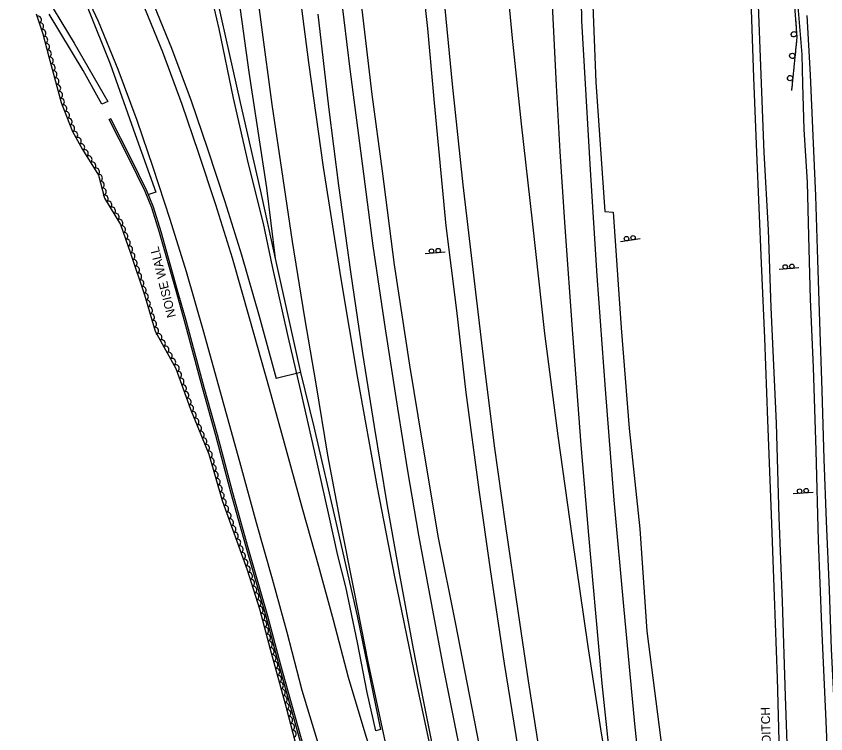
# Model space of a CAD drawing. Extents: x 1722896 to 1754269, y 648279 to 666297.
# Drawn here: x 1753418.1 to 1753873.4, y 652392.2 to 652795.6 of the extents above; entities that cross this region are included whole.
import ezdxf

# ---------------------------------------------------------------- set-up
doc = ezdxf.new("R2010")
doc.units = 0
for name, color, linetype in [('DESIGN - CENTERLINE - Proposed', 7, 'Continuous'), ('DESIGN - PUBLIC HEARING - Shapes', 7, 'Continuous'), ('DESIGN - SCRATCH - User 1', 7, 'Continuous'), ('SURVEY - CENTERLINE - Preliminary Text', 7, 'Continuous'), ('SURVEY - CONTOURS - Intermediate with optional Text', 7, 'Continuous'), ('SURVEY - VEGETATION - Features with Text', 7, 'Continuous')]:
    doc.layers.add(name, color=color, linetype=linetype)

msp = doc.modelspace()

# ---------------------------------------------------------------- linework, layer by layer
at = {"layer": 'DESIGN - CENTERLINE - Proposed'}
for points in [[(1753431.31, 652812.47), (1753450.62, 652780.45), (1753469.62, 652747.68), (1753466.28, 652746.13), (1753455.69, 652764.94), (1753436.65, 652796.75)], [(1753853.9, 652158.51), (1753852.47, 652228.53), (1753851.34, 652270.42), (1753849.97, 652313.61), (1753847.29, 652381.16), (1753846.22, 652423.48), (1753844.56, 652469.44), (1753842.65, 652520.35), (1753840.77, 652568.53), (1753839.05, 652614.6), (1753837.25, 652656.68), (1753834.68, 652718.93), (1753832.94, 652761.06), (1753831.4, 652804.78)], [(1753835.22, 652806.6), (1753838.6, 652718.93), (1753840.96, 652675.46), (1753842.54, 652631.85), (1753845.52, 652566.77), (1753846.91, 652513.67), (1753848.8, 652466.46), (1753850.48, 652413.32), (1753852.17, 652365.25), (1753853.77, 652317.19), (1753855.18, 652280.54), (1753856.65, 652242.4), (1753858.18, 652177.8), (1753859.23, 652130.56), (1753859.07, 652089.6), (1753859.53, 652078.11), (1753862.72, 652064.1)]]:
    msp.add_lwpolyline(points, dxfattribs=at)
at = {"layer": 'DESIGN - PUBLIC HEARING - Shapes'}
for p, q in [((1753768.97, 652670.36), (1753757.89, 652668.74)), ((1753659.29, 652662.87), (1753648.13, 652662)), ((1753858.24, 652654.08), (1753847.08, 652653.07)), ((1753866.28, 652527.89), (1753855.11, 652527.06))]:
    msp.add_line(p, q, dxfattribs=at)
for centre in [(1753765.01, 652671.02), (1753761.3, 652670.48), (1753651.65, 652663.51), (1753655.39, 652663.8), (1753850.58, 652654.62), (1753854.32, 652654.95), (1753858.64, 652528.55), (1753862.38, 652528.83)]:
    msp.add_circle(centre, 1.25, dxfattribs=at)
at = {"layer": 'DESIGN - SCRATCH - User 1'}
for points in [[(1753815.31, 653037.58), (1753822.85, 653015.36), (1753829.47, 652990.49), (1753833.45, 652972.56), (1753838.21, 652945.83), (1753842.65, 652918.9), (1753847.82, 652884.74), (1753851.27, 652854.72), (1753854.51, 652819.55), (1753856.17, 652796.12), (1753857.13, 652783.76), (1753854.1, 652753.78)], [(1753510.45, 652885.96), (1753512.9, 652886.36), (1753523.7, 652838.2), (1753535.81, 652783.79), (1753543.99, 652747.05), (1753555.24, 652697.99), (1753563.75, 652659.33)], [(1753620.28, 652393.77), (1753615.5, 652415.29), (1753609.98, 652443.47), (1753603.48, 652474.73), (1753599.01, 652492.46), (1753594.05, 652514.44), (1753585.82, 652551.21), (1753578.08, 652585.01), (1753571.07, 652615.57), (1753562.16, 652654.89), (1753557.2, 652678.98), (1753548.7, 652712.56), (1753540.35, 652749.38), (1753532.22, 652788.45), (1753524.29, 652822.29), (1753516.57, 652859.36), (1753510.45, 652885.96)], [(1753856.33, 652794.06), (1753856.51, 652791.72)], [(1753856.51, 652791.72), (1753856.69, 652789.37)], [(1753856.82, 652787.78), (1753857.13, 652783.76), (1753857.07, 652783.19)], [(1753856.91, 652781.6), (1753856.67, 652779.26)], [(1753856.67, 652779.26), (1753856.44, 652776.93)], [(1753856.28, 652775.33), (1753855.81, 652770.76)], [(1753855.65, 652769.17), (1753855.42, 652766.83)], [(1753855.42, 652766.83), (1753855.18, 652764.49)], [(1753855.02, 652762.9), (1753854.56, 652758.32)], [(1753854.16, 652754.39), (1753854.1, 652753.78)], [(1753854.4, 652756.73), (1753854.16, 652754.39)], [(1753471.26, 652737.91), (1753470.39, 652737.48), (1753471.26, 652737.91)], [(1753645.01, 652150.86), (1753639.29, 652171.9), (1753625.61, 652221.43), (1753611.7, 652270.26), (1753600.52, 652309.55), (1753591.59, 652340.99), (1753578.54, 652385.6), (1753566.02, 652430.53), (1753558.64, 652458.04), (1753547.6, 652496.5), (1753538.93, 652527.31), (1753530.3, 652559.89), (1753522.89, 652586.56), (1753512.74, 652624.22), (1753507.97, 652641.18), (1753498.67, 652673.99), (1753494.35, 652687.89), (1753490.61, 652696.96), (1753481.66, 652715.3), (1753470.39, 652737.48)], [(1753645.94, 652151.12), (1753640.23, 652172.15), (1753626.55, 652221.69), (1753612.64, 652270.53), (1753601.46, 652309.82), (1753592.53, 652341.26), (1753579.48, 652385.87), (1753566.95, 652430.79), (1753559.58, 652458.3), (1753548.54, 652496.77), (1753539.87, 652527.58), (1753531.24, 652560.15), (1753523.82, 652586.83), (1753513.67, 652624.5), (1753508.9, 652641.44), (1753499.61, 652674.27), (1753495.27, 652688.22), (1753491.5, 652697.36), (1753482.54, 652715.73), (1753471.26, 652737.91)], [(1753578, 652595.26), (1753585.41, 652564.73), (1753598, 652510.29), (1753609.88, 652458.43), (1753623.05, 652394.54), (1753620.28, 652393.77)]]:
    msp.add_lwpolyline(points, dxfattribs=at)
for centre, start, end in [((1753855.5, 652785.39), 117.6701, 117.6603), ((1753854.55, 652773.22), 107.493, 107.4832), ((1753853.3, 652760.78), 107.493, 107.4832)]:
    msp.add_arc(centre, 1.5, start, end, dxfattribs=at)
at = {"layer": 'SURVEY - CENTERLINE - Preliminary Text'}
for points in [[(1753498.02, 653434.59), (1753499.02, 653399.43), (1753501.26, 653338.51), (1753503.58, 653282.3), (1753506.26, 653216.67), (1753510.09, 653152.28), (1753513.64, 653097.96), (1753517.18, 653053.72), (1753521.57, 653002.93), (1753527.84, 652930.16), (1753533.81, 652880.51), (1753540.9, 652822.5), (1753548.92, 652764), (1753558.89, 652699.08), (1753563.75, 652659.33), (1753578, 652595.26), (1753564.39, 652591.92)], [(1753586, 653373.8), (1753586.02, 653320.83), (1753586.51, 653260.19), (1753585.94, 653175.4), (1753588.4, 653103.57), (1753591.99, 653038.33), (1753595.6, 652979.58), (1753600.41, 652922.25), (1753605.88, 652860.92), (1753612.11, 652802.48), (1753618.16, 652751.51), (1753623.87, 652708.45), (1753630.67, 652655.7), (1753639.24, 652599.36), (1753646.34, 652556.06)], [(1753673.49, 653288.82), (1753672.95, 653233.44), (1753673.05, 653179.99), (1753674.73, 653126.89), (1753677.38, 653059.45), (1753679.97, 653009.15), (1753682.23, 652969.12), (1753686.43, 652910.39), (1753691.24, 652844.47), (1753697.05, 652783.14), (1753702.09, 652734.96), (1753708.35, 652680.33), (1753715.23, 652617.27), (1753722.63, 652559.66), (1753730.76, 652502.09), (1753739.58, 652441.23), (1753747.03, 652392.58), (1753755.8, 652340.09)], [(1753008.87, 653197.64), (1753038.52, 653188.12), (1753064.57, 653178.7), (1753097.6, 653165.13), (1753137.86, 653145.37), (1753170.56, 653126.89), (1753199.76, 653108.8), (1753247.36, 653074.62), (1753293.75, 653034.59), (1753333.42, 652993.5), (1753364.28, 652956.99), (1753391.96, 652919.18), (1753418.02, 652878.76), (1753435.83, 652846.55), (1753458.47, 652800.14), (1753471.04, 652768.77), (1753484.99, 652729.12), (1753496.63, 652696.58), (1753492.06, 652695.16)], [(1753755.8, 652340.09), (1753752.38, 652376.08), (1753747.71, 652420.41), (1753744.03, 652460.05), (1753740.2, 652503.77), (1753735.79, 652554.57), (1753731.2, 652616.99), (1753726.87, 652677.02), (1753723.99, 652719.54), (1753721.88, 652756.57), (1753719.62, 652801.86), (1753718.06, 652855.55), (1753717.47, 652901.81), (1753717.61, 652939.22), (1753718.71, 652972.96), (1753720.18, 653010.65), (1753723.67, 653058.36), (1753728.07, 653096.98), (1753732.39, 653128.86), (1753736.43, 653157.79), (1753739.53, 653176), (1753742.59, 653196.36)], [(1753755.53, 653175.15), (1753752.42, 653153.71), (1753744.55, 653097.49), (1753738.59, 653037.28), (1753735.76, 652976.04), (1753734.22, 652912.73), (1753735.04, 652851.03), (1753735.95, 652793.03), (1753740.89, 652709.26), (1753744.55, 652649.56), (1753749.39, 652585.85), (1753754.22, 652523.43), (1753759.54, 652463.84), (1753765.84, 652397.81), (1753771.93, 652339.08), (1753779.23, 652280.71), (1753787.71, 652220.9), (1753798.39, 652148.72), (1753809.34, 652081.88), (1753813.08, 652061.59), (1753826.3, 652006.49), (1753840.55, 651947.25), (1753852.09, 651899.89)], [(1753761.21, 653165.15), (1753749.94, 653087.91), (1753743.9, 653023.55), (1753741.79, 652952.63), (1753741.13, 652891.74), (1753741.52, 652825.75), (1753744.12, 652758.39), (1753749.22, 652685.71), (1753753.73, 652685.34), (1753758.38, 652620.28), (1753762.72, 652563.8), (1753768.74, 652507.37), (1753772.83, 652449.91), (1753783.76, 652363.92), (1753788.78, 652307.73), (1753795.55, 652255.47), (1753802.77, 652204.71), (1753809.34, 652162.84), (1753820.56, 652103.85), (1753829.12, 652052.15), (1753840.65, 652003.95), (1753852.6, 651955.22), (1753865.18, 651903.24)], [(1753573.8, 652836.27), (1753582.46, 652769.46), (1753590.73, 652710.65), (1753600.62, 652647.82), (1753609.97, 652592.15), (1753621.03, 652530.69), (1753630.91, 652480.44), (1753642.96, 652421.19), (1753654.1, 652369.67), (1753660.95, 652341.21), (1753667.8, 652313.76), (1753661.29, 652342.71), (1753654.3, 652375.55), (1753647.12, 652411.05), (1753641.51, 652439.84), (1753633.82, 652481.5), (1753626.76, 652521.5), (1753619.61, 652564.93), (1753613.05, 652605.85), (1753606.29, 652651.87), (1753599.6, 652700.46), (1753593.85, 652744.66), (1753587.85, 652796.72)], [(1753747.07, 652113.02), (1753744.13, 652140.11), (1753740.74, 652157.66), (1753734.06, 652192.83), (1753724.5, 652239.34), (1753717.28, 652278.88), (1753711.66, 652314.16), (1753705.5, 652351.22), (1753700.47, 652384.21), (1753692.71, 652431.63), (1753684.84, 652484.46), (1753678.37, 652529.34), (1753671.16, 652583.99), (1753665.85, 652630.14), (1753659.83, 652677.68), (1753653.31, 652746.76), (1753649.6, 652788.66), (1753644.5, 652834.72)], [(1753652.37, 652275.6), (1753636.31, 652339.77), (1753629.17, 652371.54), (1753623.94, 652396.12), (1753616.08, 652432.69), (1753608.27, 652471.8), (1753600.22, 652512.17), (1753593.3, 652548.76), (1753586.72, 652588.96), (1753580.5, 652626), (1753573.54, 652668.98), (1753568.22, 652704.35), (1753562.01, 652745.95), (1753556.22, 652789.34), (1753551.32, 652826.55)], [(1753452.26, 652818.41), (1753464.29, 652792.71), (1753475.24, 652765.78), (1753485.92, 652737.07), (1753494.95, 652710.68), (1753504.43, 652681.45), (1753513.69, 652652.03), (1753523.44, 652618.09), (1753534.3, 652578.99), (1753544.33, 652543.1), (1753553.12, 652510.94), (1753562.07, 652479.23), (1753570.29, 652449.22), (1753578.8, 652416.61), (1753589.04, 652382.75), (1753596.58, 652360.01), (1753609.85, 652318.39), (1753621.18, 652284.08), (1753622.56, 652279.62)], [(1753816.84, 651890.61), (1753807.08, 651930.72), (1753796.31, 651974.33), (1753785.5, 652018.69), (1753775.48, 652060.37), (1753766.07, 652100.91), (1753755.68, 652146.76), (1753746.01, 652193.15), (1753736.97, 652238.24), (1753729.62, 652278.1), (1753722.53, 652321.97), (1753713.69, 652373.82), (1753706.24, 652421.89), (1753700.65, 652460.05), (1753693.33, 652510.24), (1753687.17, 652554.07), (1753681.71, 652597.65), (1753676.26, 652643.6), (1753669.53, 652700.73), (1753663.49, 652757.29), (1753658.2, 652811.66)], [(1753494.03, 652805.71), (1753505.49, 652777.55), (1753516.48, 652747.97), (1753525.73, 652720.94), (1753535.34, 652691.33), (1753544.77, 652661.38), (1753554.67, 652626.91), (1753564.39, 652591.92)], [(1753714.35, 652186.06), (1753705.3, 652220.39), (1753697.92, 652249.57), (1753690.21, 652281.36), (1753682.99, 652311.02), (1753676.81, 652338.71), (1753671.53, 652364.5), (1753665.27, 652394.9), (1753658.33, 652429.62), (1753651.76, 652464.63), (1753644.56, 652503.87), (1753638.41, 652540.03), (1753632.71, 652575.26), (1753625.76, 652619.77), (1753618.93, 652666.38), (1753612.99, 652711.28), (1753605.86, 652765.83), (1753600.9, 652807.48)], [(1753488.99, 652803.51), (1753500.37, 652775.56), (1753511.31, 652746.13), (1753520.52, 652719.2), (1753530.1, 652689.66), (1753539.5, 652659.8), (1753549.38, 652625.42), (1753560.27, 652586.23), (1753570.31, 652550.28), (1753579.09, 652518.16), (1753588.04, 652486.45), (1753596.33, 652456.18), (1753604.75, 652423.92), (1753614.74, 652390.9), (1753622.22, 652368.35), (1753635.49, 652326.7), (1753652.37, 652275.6)], [(1753857.6, 652801.01), (1753859.83, 652773.93), (1753860.35, 652757.61), (1753861.04, 652731.79), (1753862.91, 652702.26), (1753863.68, 652671.97), (1753864.58, 652636.52), (1753866.28, 652598.05), (1753867.85, 652551.43), (1753869.19, 652500.74), (1753871.02, 652452.84), (1753873.49, 652399.02), (1753875.65, 652345.51), (1753878.31, 652295.92), (1753881.25, 652247.78), (1753883.05, 652195.48), (1753885.91, 652149.12), (1753888.73, 652112.28), (1753892.32, 652068.71), (1753896.38, 652025.03), (1753901.13, 651979.27), (1753904.59, 651941.35), (1753907.66, 651916.61)], [(1753862.77, 652795.93), (1753864.56, 652762.62), (1753866.17, 652728.36), (1753867.63, 652694.65), (1753868.77, 652658.61), (1753869.88, 652623.7), (1753871.22, 652585.09), (1753872.31, 652546.49), (1753873.68, 652511.68), (1753875.23, 652473.12), (1753876.5, 652439.76), (1753878.44, 652398.74), (1753880.12, 652358.23), (1753882.15, 652317.2), (1753884.84, 652268.19), (1753887.67, 652221.67), (1753890.87, 652173.17), (1753895.06, 652117.25), (1753898.73, 652067.44), (1753903.26, 652015.23), (1753908.2, 651966.67), (1753912.12, 651929.45), (1753913.44, 651918.14)], [(1753646.34, 652556.06), (1753655.45, 652502.41), (1753664.96, 652454.66), (1753685.1, 652351.71), (1753692.5, 652318.42), (1753695.07, 652306.33), (1753709.01, 652247.83), (1753742.5, 652116.4)]]:
    msp.add_lwpolyline(points, dxfattribs=at)
at = {"layer": 'SURVEY - VEGETATION - Features with Text'}
msp.add_lwpolyline([(1753429.3, 652796.91), (1753433.07, 652785.59), (1753436.48, 652772.73), (1753443.44, 652746.95), (1753449.82, 652730.65), (1753455.41, 652720.67), (1753464.31, 652706.15), (1753467.78, 652693.31), (1753476.69, 652678.49), (1753482.43, 652662.28), (1753490.19, 652638.96), (1753496.31, 652618.49), (1753507.96, 652597.48), (1753516.11, 652574.72), (1753526.36, 652549.35), (1753533.95, 652523.39), (1753547.94, 652484.42), (1753554.9, 652462.4), (1753560.94, 652439.78), (1753569.83, 652406.92), (1753578.81, 652373.07)], dxfattribs=at)
for centre, major_axis in [((1753430.39, 652793.64), (0.63, -1.9)), ((1753431.65, 652789.85), (0.63, -1.9)), ((1753432.91, 652786.05), (0.63, -1.9)), ((1753433.97, 652782.19), (0.51, -1.93)), ((1753435, 652778.33), (0.51, -1.93)), ((1753436.02, 652774.46), (0.51, -1.93)), ((1753437.06, 652770.6), (0.52, -1.93)), ((1753438.1, 652766.74), (0.52, -1.93)), ((1753439.14, 652762.87), (0.52, -1.93)), ((1753440.18, 652759.01), (0.52, -1.93)), ((1753441.23, 652755.15), (0.52, -1.93)), ((1753442.27, 652751.29), (0.52, -1.93)), ((1753443.31, 652747.43), (0.52, -1.93)), ((1753444.72, 652743.69), (0.73, -1.86)), ((1753446.18, 652739.96), (0.73, -1.86)), ((1753447.63, 652736.24), (0.73, -1.86)), ((1753449.09, 652732.51), (0.73, -1.86)), ((1753450.8, 652728.9), (0.98, -1.74)), ((1753452.75, 652725.41), (0.98, -1.74)), ((1753454.71, 652721.92), (0.98, -1.74)), ((1753456.75, 652718.49), (1.05, -1.7)), ((1753458.84, 652715.08), (1.05, -1.7)), ((1753460.93, 652711.67), (1.05, -1.7)), ((1753463.02, 652708.26), (1.05, -1.7)), ((1753464.71, 652704.67), (0.52, -1.93)), ((1753465.76, 652700.81), (0.52, -1.93)), ((1753466.8, 652696.95), (0.52, -1.93)), ((1753467.9, 652693.11), (1.03, -1.71)), ((1753469.96, 652689.69), (1.03, -1.71)), ((1753472.02, 652686.26), (1.03, -1.71)), ((1753474.08, 652682.83), (1.03, -1.71)), ((1753476.14, 652679.4), (1.03, -1.71)), ((1753477.67, 652675.72), (0.67, -1.89)), ((1753479.01, 652671.95), (0.67, -1.89)), ((1753480.34, 652668.18), (0.67, -1.89)), ((1753481.68, 652664.41), (0.67, -1.89)), ((1753482.98, 652660.63), (0.63, -1.9)), ((1753484.24, 652656.83), (0.63, -1.9)), ((1753485.5, 652653.04), (0.63, -1.9)), ((1753486.77, 652649.24), (0.63, -1.9)), ((1753488.03, 652645.45), (0.63, -1.9)), ((1753489.29, 652641.65), (0.63, -1.9)), ((1753490.52, 652637.84), (0.57, -1.92)), ((1753491.67, 652634.01), (0.57, -1.92)), ((1753492.82, 652630.18), (0.57, -1.92)), ((1753493.96, 652626.35), (0.57, -1.92)), ((1753495.11, 652622.52), (0.57, -1.92)), ((1753496.26, 652618.68), (0.57, -1.92)), ((1753498.15, 652615.17), (0.97, -1.75)), ((1753500.09, 652611.67), (0.97, -1.75)), ((1753502.03, 652608.17), (0.97, -1.75)), ((1753503.97, 652604.67), (0.97, -1.75)), ((1753505.91, 652601.17), (0.97, -1.75)), ((1753507.85, 652597.67), (0.97, -1.75)), ((1753509.23, 652593.92), (0.67, -1.88)), ((1753510.58, 652590.16), (0.67, -1.88)), ((1753511.93, 652586.39), (0.67, -1.88)), ((1753513.28, 652582.63), (0.67, -1.88)), ((1753514.63, 652578.86), (0.67, -1.88)), ((1753515.98, 652575.1), (0.67, -1.88)), ((1753517.46, 652571.38), (0.75, -1.85)), ((1753518.96, 652567.67), (0.75, -1.85)), ((1753520.46, 652563.96), (0.75, -1.85)), ((1753521.96, 652560.26), (0.75, -1.85)), ((1753523.45, 652556.55), (0.75, -1.85)), ((1753524.95, 652552.84), (0.75, -1.85)), ((1753526.43, 652549.12), (0.56, -1.92)), ((1753527.55, 652545.28), (0.56, -1.92)), ((1753528.67, 652541.44), (0.56, -1.92)), ((1753529.79, 652537.6), (0.56, -1.92)), ((1753530.92, 652533.76), (0.56, -1.92)), ((1753532.04, 652529.92), (0.56, -1.92)), ((1753533.16, 652526.08), (0.56, -1.92)), ((1753534.35, 652522.27), (0.68, -1.88)), ((1753535.7, 652518.5), (0.68, -1.88)), ((1753537.05, 652514.74), (0.68, -1.88)), ((1753538.41, 652510.97), (0.68, -1.88)), ((1753539.76, 652507.21), (0.68, -1.88)), ((1753541.11, 652503.44), (0.68, -1.88)), ((1753542.46, 652499.68), (0.68, -1.88)), ((1753543.81, 652495.91), (0.68, -1.88)), ((1753545.16, 652492.15), (0.68, -1.88)), ((1753546.51, 652488.38), (0.68, -1.88)), ((1753547.87, 652484.62), (0.68, -1.88)), ((1753549.08, 652480.81), (0.6, -1.91)), ((1753550.29, 652477), (0.6, -1.91)), ((1753551.49, 652473.18), (0.6, -1.91)), ((1753552.7, 652469.37), (0.6, -1.91)), ((1753553.91, 652465.55), (0.6, -1.91)), ((1753555.08, 652461.73), (0.52, -1.93)), ((1753556.11, 652457.87), (0.52, -1.93)), ((1753557.14, 652454), (0.52, -1.93)), ((1753558.17, 652450.14), (0.52, -1.93)), ((1753559.2, 652446.27), (0.52, -1.93)), ((1753560.24, 652442.41), (0.52, -1.93)), ((1753561.27, 652438.54), (0.52, -1.93)), ((1753562.32, 652434.68), (0.52, -1.93)), ((1753563.36, 652430.82), (0.52, -1.93)), ((1753564.4, 652426.96), (0.52, -1.93)), ((1753565.45, 652423.1), (0.52, -1.93)), ((1753566.49, 652419.24), (0.52, -1.93)), ((1753567.54, 652415.38), (0.52, -1.93)), ((1753568.58, 652411.51), (0.52, -1.93)), ((1753569.63, 652407.65), (0.52, -1.93)), ((1753570.66, 652403.79), (0.51, -1.93)), ((1753571.68, 652399.92), (0.51, -1.93)), ((1753572.71, 652396.06), (0.51, -1.93)), ((1753573.73, 652392.19), (0.51, -1.93))]:
    msp.add_ellipse(centre, major_axis=major_axis, ratio=0.940188, start_param=0, end_param=3.141593, dxfattribs=at)

# ---------------------------------------------------------------- texts
at = {"layer": 'DESIGN - SCRATCH - User 1'}
msp.add_text('NOISE WALL', height=5, rotation=103.9194, dxfattribs=at).set_placement((1753507.96, 652626.79))
at = {"layer": 'SURVEY - CONTOURS - Intermediate with optional Text'}
msp.add_text('CONC. DITCH', height=5, rotation=91.8969, dxfattribs=at).set_placement((1753843.25, 652363.46))

doc.saveas('drawing.dxf')
